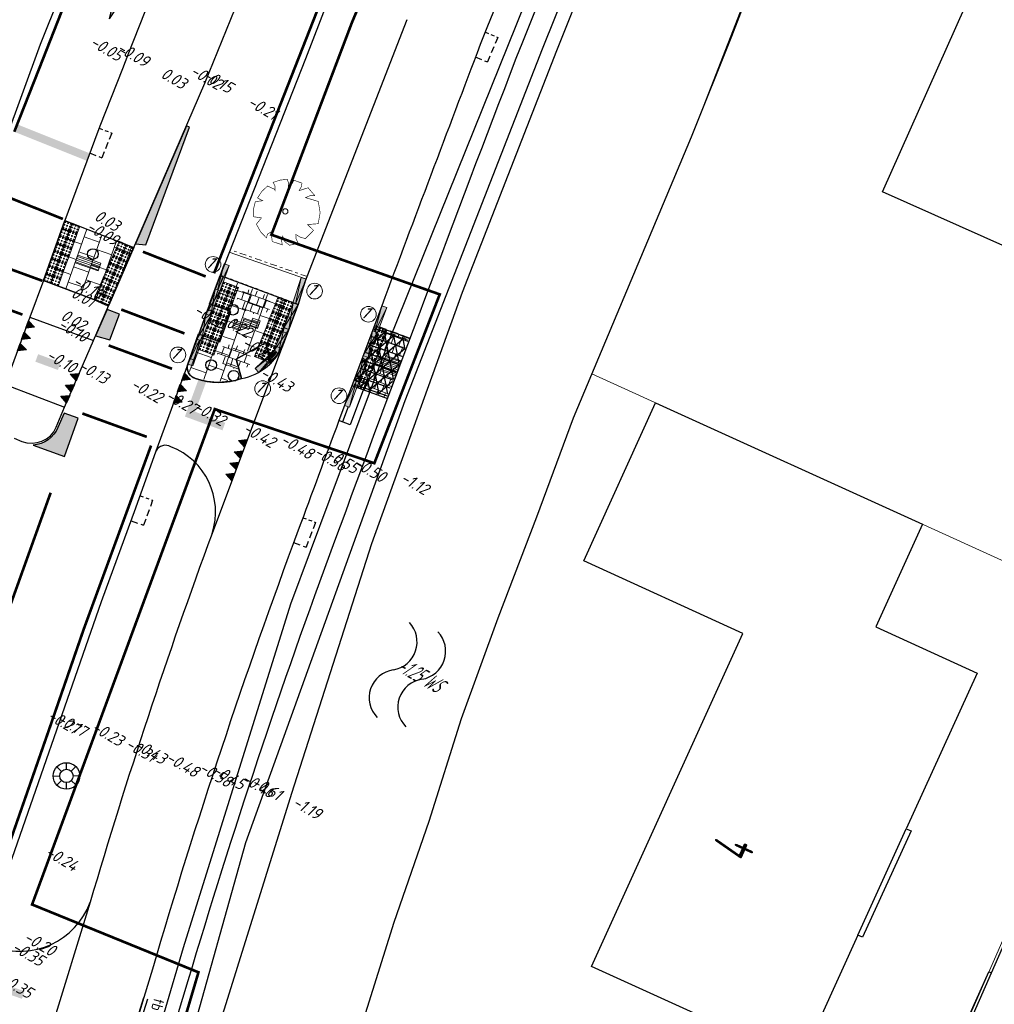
# Model space of a CAD drawing. Header units: metres. Extents: x 111546 to 149831, y 498798 to 507863.
# Tile 645 of 656: x 112115 to 112152, y 501414 to 501451. Entities that reach past the tile are written whole.
import ezdxf
from ezdxf.enums import TextEntityAlignment as Align

# ---------------------------------------------------------------- set-up
doc = ezdxf.new("R2010")
doc.units = ezdxf.units.M
for name, pattern in [('DASHDOT', [25.4, 12.7, -6.35, 0, -6.35]), ('DASHED', [19.05, 12.7, -6.35]), ('JIS_02_0.7', [1.35, 0.75, -0.6]), ('VW-1-1_STREEP', [2, 1, -1]), ('VW-5050_STREEP', [1, 0.5, -0.5])]:
    doc.linetypes.add(name, pattern=pattern)
for name, color, linetype in [('0-bs-hoogte waterpeil', 170, 'Continuous'), ('0-hoogte mv-bestaand', 253, 'Continuous'), ('0-werkgrens', 210, 'FENCELINE1'), ('2-bs-persleidingen HHNK', 252, 'RI-PERS'), ('2-bs-Streng persleiding', 252, 'RI-PERS'), ('3-bs-markering', 41, 'Continuous'), ('3-bs-trottoirkolk', 252, 'Continuous'), ('3-nw-asfalt zwart', 7, 'Continuous'), ('3-vw-asfalt-hatch', 3, 'Continuous'), ('3-vw-asfalt-zagen', 160, 'IE-TERREINAFSCHEIDING-KUNSTMATIG-OPEN'), ('3-vw-band-ob 10x20', 53, 'JIS_02_0.7'), ('3-vw-band-trb-13-15x25', 230, 'Continuous'), ('3-vw-HV-304010-Opbreken tegels-opp', 150, 'AI-KADASTRAAL'), ('7-bs-mast', 2, 'Continuous'), ('7-nw-mast nr', 2, 'Continuous'), ('B01_HOOFDGEBOUW', 1, 'Continuous'), ('Q21_LICHTMAST', 252, 'Continuous'), ('Q26_BOOM', 252, 'Continuous'), ('S05_WATER', 252, 'Continuous'), ('T02_RASTER', 252, 'Continuous'), ('V01_KNTGESLVERH', 252, 'Continuous'), ('V02_KNTOPENVERH', 252, 'Continuous'), ('V03_KNTTEGELPAD', 252, 'Continuous'), ('W01_KANTSLOOT', 252, 'Continuous'), ('Z02_HUISNUMMER', 7, 'Continuous')]:
    doc.layers.add(name, color=color, linetype=linetype)
for name, color, linetype, lineweight in [('0-kadastrale percelen', 253, 'AI-KADASTRAAL', 9), ('3-nw-arcering-trottoir', 2, 'Continuous', 15), ('3-nw-band-ob 10x20', 7, 'Continuous', 13), ('3-nw-band-ob 10x20-achterkant', 7, 'DASHDOT', 13), ('3-nw-band-verloopband-mindervalideband-maaiveld', 7, 'Continuous', 13), ('3-nw-band-verloopband-overgangsband naar verlaagde band trb', 7, 'Continuous', 5), ('3-nw-bushalte-mindervalide-N', 7, 'Continuous', 15), ('3-NW-HV-333120-betontegels-30x30-opp', 2, 'IE-TERREINAFSCHEIDING-KUNSTMATIG-OPEN', 13), ('3-nw-materiaalscheiding-', 7, 'DASHED', 13), ('3-nw-text-20-herinrichting', 7, 'Continuous', 15), ('3-vw-verharding', 3, 'Continuous', 15)]:
    doc.layers.add(name, color=color, linetype=linetype, lineweight=lineweight)
doc.styles.get("Standard").update_dxf_attribs({"font": 'isocp-ie.shx'})
doc.styles.add('veysel', font='isocp-ie.shx', dxfattribs={"height": 0.1})
doc.styles.add('Zaanstad', font='ARIALN.TTF')
doc.linetypes.add('AI-KADASTRAAL', pattern='A,5.5,-2,["K",Standard,S=1.8,R=0,X=0,Y=-0.9],-2,5.5,-2,[5,NLCS.SHX,S=0.75,R=0,X=0,Y=0],-2', length=19)
doc.linetypes.add('FENCELINE1', pattern='A,6.35,-2.54,[133,ltypeshp.shx,S=2.54,R=0,X=-2.54,Y=0],-2.54,25.4', length=36.83)
doc.linetypes.add('IE-TERREINAFSCHEIDING-KUNSTMATIG-OPEN', pattern='A,7,-1.5,[67,NLCS.SHX,S=0.75,R=0,X=0,Y=0],-1.5', length=10)
doc.linetypes.add('RI-PERS', pattern='A,7,-2,["P",Standard,S=1.8,R=0,X=-0.5,Y=-0.9],-2,7,-2,[102,NLCS.SHX,S=1,R=180,X=0,Y=0],-2', length=22)
pattern_1 = [(294.51638, (112010.33835, 501946.37295), (-0.2375469, -0.6359021), [0.4, -0.56]), (294.51638, (112010.27896, 501946.21397), (-0.2375469, -0.6359021), [0.16, -0.8]), (294.51638, (112010.49732, 501946.31356), (-0.2375469, -0.6359021), [0.16, -0.8])]
pattern_2 = [(340.6717, (112128.74237, 501437.9331), (0.665477, 0.084503), [0.6, -0.6]), (70.6717, (112128.74237, 501437.9331), (-0.566182, 0.198588), [])]

# ---------------------------------------------------------------- blocks, each defined once
blk = doc.blocks.new('S05')
at = {"color": 0}
for centre, radius, start, end in [((0.934, 0.069368), 1.049, 26.4737935, 153.5262065), ((2.814, 1.038498), 1.065, 208.1530903, 331.8469097), ((0.945, -1.060632), 1.049, 26.4737935, 153.5262065), ((2.825, -0.089502), 1.065, 208.1530903, 331.8469097)]:
    blk.add_arc(centre, radius, start, end, dxfattribs=at)
blk = doc.blocks.new('Q26')
at = {"linetype": 'Continuous', "lineweight": 20, "const_width": 0.0225}
blk.add_lwpolyline([(0.757, 0.516), (1.237, 0.371), (1.308, -0.046), (1.235, -0.463), (0.83, -0.494), (1.061, -0.711), (0.757, -1.022), (0.565, -0.971), (0.395, -0.867), (0.404, -1.032), (0.49, -1.198), (0.163, -1.271), (-0.015, -1.136), (-0.097, -0.929), (-0.141, -1.084), (-0.112, -1.255), (-0.489, -1.131), (-0.532, -0.774), (-0.668, -0.854), (-0.707, -0.996), (-0.927, -0.766), (-1.083, -0.479), (-0.894, -0.246), (-1.181, -0.203), (-1.187, 0.104), (-1.122, 0.367), (-0.847, 0.398), (-1.04, 0.503), (-0.879, 0.749), (-0.663, 0.95), (-0.402, 0.826), (-0.388, 0.795), (-0.382, 0.942), (-0.452, 1.088), (-0.194, 1.172), (0.076, 1.199), (0.118, 1.07), (0.119, 0.935), (0.148, 0.935), (0.252, 1.031), (0.325, 1.167), (0.626, 1.059), (0.6, 0.925), (0.525, 0.78), (0.856, 0.885), (1.105, 0.593), (0.924, 0.584)], close=True, dxfattribs=at)
at = {"linetype": 'Continuous', "lineweight": 20}
blk.add_circle((0.001, -0.001), 0.0983, dxfattribs=at)
blk = doc.blocks.new('Q21')
at = {"color": 0, "linetype": 'ByBlock', "lineweight": -2}
for p, q in [((-0.003, 0.25), (0.001, 0.5)), ((-0.181, 0.172), (-0.363, 0.343)), ((0.173, 0.18), (0.351, 0.353)), ((0.25, 0.008), (0.5, 0.015)), ((-0.25, -0.008), (-0.5, -0.015)), ((-0.186, -0.167), (-0.365, -0.341)), ((-0.01, -0.25), (-0.014, -0.5)), ((0.183, -0.171), (0.357, -0.336))]:
    blk.add_line(p, q, dxfattribs=at)
for radius in [0.498, 0.25]:
    blk.add_circle((0, 0), radius, dxfattribs=at)
blk = doc.blocks.new('KOLK_R')
at = {"color": 0, "linetype": 'DASHED', "ltscale": 0.02}
for points in [[(-0.486, 0.11), (-0.598, -0.376)], [(0.376, -0.598), (-0.598, -0.376)]]:
    blk.add_lwpolyline(points, dxfattribs=at)
at = {"color": 0, "linetype": 'DASHED', "ltscale": 0.01}
blk.add_lwpolyline([(0.486, -0.11), (0.376, -0.598)], dxfattribs=at)
blk = doc.blocks.new('A$C64341721')
at = {"ltscale": 0.02}
blk.add_lwpolyline([(0.203, 0.221), (0.424, 0.018), (0.221, -0.203), (0, 0)], close=True, dxfattribs=at)
for centre in [(0.06, 0.003), (0.133, 0.082), (0.205, 0.161), (0.212, 0.009), (0.285, 0.088), (0.364, 0.015), (0.139, -0.07), (0.219, -0.143), (0.291, -0.064)]:
    blk.add_circle(centre, 0.0169, dxfattribs=at)
blk = doc.blocks.new('3-eindverloopband 18-20')
at = {"ltscale": 0.02}
h = blk.add_hatch(color=253, dxfattribs=at)
h.dxf.hatch_style = 1
h.paths.add_polyline_path([(0, 0), (1, 0), (1, -0.2), (0, -0.2)])
blk.add_line((1, 0), (0, -0.1))
at = {"flags": 128}
blk.add_lwpolyline([(1, 0), (0, 0)], dxfattribs=at)
for points in [[(1, 0), (1, -0.2), (0, -0.2), (0, 0)], [(0, -0.1), (1, -0.2)]]:
    blk.add_lwpolyline(points)
at = {"ltscale": 0.02}
blk.add_lwpolyline([(0, 0), (1, 0), (1, -0.2), (0, -0.2)], close=True, dxfattribs=at)
blk = doc.blocks.new('mindervalide band-middenstuk')
at = {"ltscale": 0.02}
h = blk.add_hatch(color=253, dxfattribs=at)
h.dxf.hatch_style = 1
h.paths.add_polyline_path([(112034.806, 501460.012), (112034.898, 501460.189), (112035.785, 501459.728), (112035.693, 501459.55)])
at = {"extrusion": (5.63262e-06, -1.48068e-05, 1), "elevation": -6.794}
blk.add_lwpolyline([(112034.898, 501460.189), (112035.693, 501459.55), (112035.785, 501459.728), (112034.806, 501460.012), (112034.898, 501460.189), (112035.785, 501459.728), (112035.693, 501459.55), (112034.806, 501460.012)], close=True, dxfattribs=at)
blk = doc.blocks.new('7-mast')
at = {"color": 0, "linetype": 'ByBlock', "lineweight": -2}
blk.add_circle((0, 0), 0.2, dxfattribs=at)
at = {"layer": '7-nw-mast nr', "linetype": 'ByBlock', "lineweight": -2, "style": 'Zaanstad'}
blk.add_attdef('VRI-MAST', (0.059, 0.307), '', height=0.36, dxfattribs=at)
blk = doc.blocks.new('MARKERING HAAIENTAND 0.30')
blk.add_lwpolyline([(-0.15, 0), (0.15, 0), (0, -0.3)], close=True)
blk.add_solid([(-0.15, 0), (0, -0.3), (0.15, 0)])
blk = doc.blocks.new('MARKERING PIJL COMBI RD RA 5.0')
h = blk.add_hatch(color=256)
h.paths.add_polyline_path([(5, 0.3), (2.95, 0.675), (2.95, 0.375), (0, 0.375), (0, 0.225), (0.346, 0.225), (0.571, 0), (1.575, 0), (1.35, 0.225), (2.95, 0.225), (2.95, -0.075)])
h.paths.add_polyline_path([(2.65, -0.375), (1.95, -0.375), (1.575, 0), (0.571, 0), (0.946, -0.375), (0.25, -0.375), (1.45, -0.675)])
for p, q in [((0, 0.375), (2.95, 0.375)), ((0, 0.225), (0, 0.375)), ((5, 0.3), (2.95, 0.675)), ((2.95, 0.675), (2.95, 0.375)), ((0, 0.225), (0.346, 0.225)), ((0.346, 0.225), (0.946, -0.375)), ((1.35, 0.225), (1.95, -0.375)), ((1.35, 0.225), (2.95, 0.225)), ((5, 0.3), (2.95, -0.075)), ((2.95, 0.225), (2.95, -0.075)), ((1.45, -0.675), (0.25, -0.375)), ((0.25, -0.375), (0.946, -0.375)), ((2.65, -0.375), (1.45, -0.675)), ((1.95, -0.375), (2.65, -0.375))]:
    blk.add_line(p, q)

msp = doc.modelspace()

# ---------------------------------------------------------------- hatches: boundary and pattern name
at = {"layer": '3-bs-markering'}
h = msp.add_hatch(color=256, dxfattribs=at)
h.dxf.hatch_style = 1
h.paths.add_polyline_path([(112119.9347, 501442.1621), (112121.5694, 501446.5818), (112121.4512, 501446.6324), (112119.5437, 501442.2042)])
h = msp.add_hatch(color=256, dxfattribs=at)
h.dxf.hatch_style = 1
h.paths.add_polyline_path([(112118.4746, 501439.7415), (112118.0454, 501438.7552), (112118.583, 501438.6043), (112118.9412, 501439.5625)])
h = msp.add_hatch(color=256, dxfattribs=at)
h.dxf.hatch_style = 1
edge = h.paths.add_edge_path()
edge.add_line((112116.8762, 501434.2325), (112117.3988, 501435.6649))
edge.add_line((112117.3988, 501435.6649), (112116.8651, 501435.8588))
edge.add_line((112116.8651, 501435.8588), (112116.6318, 501435.3185))
edge.add_arc((112115.6219, 501435.7546), 1.1, 274.57712, 336.64454, ccw=False)
edge.add_line((112115.7097, 501434.6581), (112116.8762, 501434.2325))
at = {"layer": '3-nw-arcering-trottoir'}
h = msp.add_hatch(dxfattribs=at)
h.set_pattern_fill('AVH-TEGEL_300X300_HALFST', color=256, angle=90, style=0, pattern_type=2)
h.set_pattern_definition([(70.671682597, (385069.04986, 930298.93691), (-0.04225138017, 0.332738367), [0.3, -0.3]), (160.6716826, (385069.04986, 930298.9369), (-0.09929424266, -0.28309124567), [])])
edge = h.paths.add_edge_path()
edge.add_ellipse((112123.992, 501440.0203), major_axis=(-0.6193, 0.2007), ratio=0.6583032, start_angle=0, end_angle=360)
h = msp.add_hatch(dxfattribs=at)
h.set_pattern_fill('AVH-TEGEL_300X300_HALFST', color=256, style=0, pattern_type=2)
h.set_pattern_definition([(249.518576, (535379.81469, 219933.22358), (0.03554674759, -0.333521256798), [0.3, -0.3]), (339.518576, (535379.8147, 219933.22358), (0.10497110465, 0.28103570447), [])])
h.paths.add_polyline_path([(112128.6003, 501437.9835), (112128.9677, 501438.9672), (112129.825, 501438.6463), (112129.512, 501437.8101), (112128.931, 501438.0176), (112128.8828, 501437.8827)])
h.paths.add_polyline_path([(112128.128, 501436.7192), (112128.9864, 501436.3997), (112129.2929, 501437.2582), (112128.7314, 501437.4587), (112128.7816, 501437.5992), (112128.4953, 501437.7025)])
h = msp.add_hatch(dxfattribs=at)
h.set_pattern_fill('AVH-TEGEL_300X300_HALFST', color=256, angle=90, style=0, pattern_type=2)
h.set_pattern_definition([(70.671682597, (385068.31144, 930296.87896), (-0.04225138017, 0.332738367), [0.3, -0.3]), (160.6716826, (385068.31144, 930296.87896), (-0.09929424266, -0.28309124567), [])])
edge = h.paths.add_edge_path()
edge.add_ellipse((112123.2536, 501437.9624), major_axis=(-0.6193, 0.2007), ratio=0.6583032, start_angle=0, end_angle=360)
at = {"layer": '3-nw-bushalte-mindervalide-N', "ltscale": 0.1}
h = msp.add_hatch(dxfattribs=at)
h.set_pattern_fill('ANSI31', color=256, scale=0.022, angle=346.12898)
h.set_pattern_definition([(340.385, (112116.551644, 501441.86542), (0.0234485, 0.0657966), [])])
h.paths.add_polyline_path([(112117.2801, 501441.4959), (112117.3823, 501441.7828), (112118.2444, 501441.4756), (112118.1434, 501441.192)])
h = msp.add_hatch(dxfattribs=at)
h.set_pattern_fill('ANSI31', color=256, scale=0.022, angle=346.12898)
h.set_pattern_definition([(340.385, (112123.0556, 501439.36114), (0.0234485, 0.0657966), [])])
h.paths.add_polyline_path([(112123.8336, 501439.1339), (112123.937, 501439.4155), (112124.2189, 501439.3128), (112124.1162, 501439.0309)])
h = msp.add_hatch(dxfattribs=at)
h.set_pattern_fill('ANSI31', color=256, scale=0.022, angle=346.12898)
h.set_pattern_definition([(340.385, (112122.440384, 501439.42526), (0.0234485, 0.0657966), [])])
h.paths.add_polyline_path([(112123.1676, 501439.0588), (112123.271, 501439.3404), (112123.5529, 501439.2377), (112123.4502, 501438.9558)])
h = msp.add_hatch(dxfattribs=at)
h.set_pattern_fill('ANSI31', color=256, scale=0.022, angle=346.12898)
h.set_pattern_definition([(340.385, (112122.77372, 501439.463825), (0.0234485, 0.0657966), [])])
h.paths.add_polyline_path([(112123.501, 501439.0974), (112123.6044, 501439.379), (112123.8863, 501439.2763), (112123.7836, 501438.9944)])
h = msp.add_hatch(dxfattribs=at)
h.set_pattern_fill('ANSI31', color=256, scale=0.022, angle=345.81005)
h.set_pattern_definition([(340.066, (112127.77012, 501438.073024), (0.0238144, 0.065665), [])])
h.paths.add_polyline_path([(112128.4953, 501437.7025), (112128.6003, 501437.9835), (112128.8828, 501437.8827), (112128.7816, 501437.5992)])
at = {"layer": '3-nw-bushalte-mindervalide-N', "ltscale": 0.02}
h = msp.add_hatch(dxfattribs=at)
h.set_pattern_fill('ANSI31', color=256, scale=0.02, angle=339.10429)
h.set_pattern_definition([(340.351, (112129.056944, 501437.66102), (0.021352, 0.0598025), [])])
h.paths.add_polyline_path([(112129.5001, 501437.8214), (112129.2983, 501437.2563), (112128.7314, 501437.4587), (112128.933, 501438.0232)])
at = {"layer": '3-vw-asfalt-hatch', "ltscale": 0.02}
h = msp.add_hatch(dxfattribs=at)
h.set_pattern_fill('NET3', color=256, scale=0.1)
h.set_pattern_definition([(340.672, (112128.74237, 501437.9331), (0.105086, 0.299605), []), (40.672, (112128.74237, 501437.9331), (-0.20692, 0.24081), []), (100.672, (112128.74237, 501437.9331), (-0.31201, -0.058795), [])])
h.paths.add_polyline_path([(112128.531, 501439.0738), (112129.7691, 501438.6395), (112128.959, 501436.4632), (112127.7245, 501436.9228)])
at = {"layer": '3-vw-HV-304010-Opbreken tegels-opp', "ltscale": 0.01}
h = msp.add_hatch(dxfattribs=at)
h.set_pattern_fill('GOST_GLASS', color=256, scale=0.08)
h.set_pattern_definition(pattern_1)
h.paths.add_polyline_path([(112129.1254, 501426.2326), (112130.8537, 501425.0746), (112131.6604, 501425.6394), (112129.9321, 501426.7974)], flags=9)
h = msp.add_hatch(dxfattribs=at)
h.set_pattern_fill('GOST_GLASS', color=256, scale=0.08)
h.set_pattern_definition(pattern_1)
h.paths.add_polyline_path([(112142.6752, 501418.6853), (112143.161, 501419.7536), (112141.3176, 501420.5919), (112140.8318, 501419.5235)], flags=9)
at = {"layer": '3-vw-verharding'}
h = msp.add_hatch(dxfattribs=at)
h.set_pattern_fill('AVH-TEGEL_300X300_HALFST', color=256, scale=2, pattern_type=2)
h.set_pattern_definition(pattern_2)
h.paths.add_polyline_path([(112116.887, 501443.074), (112119.482, 501442.061), (112118.544, 501439.901), (112116.088, 501440.832)])
h = msp.add_hatch(dxfattribs=at)
h.set_pattern_fill('AVH-TEGEL_300X300_HALFST', color=256, scale=2, pattern_type=2)
h.set_pattern_definition(pattern_2)
edge = h.paths.add_edge_path()
edge.add_line((112122.7417, 501440.9585), (112125.5746, 501439.9007))
edge.add_line((112125.5746, 501439.9007), (112125.0471, 501438.4903))
edge.add_arc((112123.1612, 501439.1958), 2.0135, 316.40823, 339.49101, ccw=False)
edge.add_line((112124.6195, 501437.8075), (112124.4624, 501438.5866))
edge.add_line((112124.4624, 501438.5866), (112123.2584, 501437.9033))
edge.add_line((112123.2584, 501437.9033), (112123.4568, 501437.1848))
edge.add_line((112123.4568, 501437.1848), (112123.2888, 501437.1344))
edge.add_line((112123.2888, 501437.1344), (112123.0525, 501437.0863))
edge.add_line((112123.0525, 501437.0863), (112122.6532, 501437.0561))
edge.add_line((112122.6532, 501437.0561), (112122.4812, 501437.0623))
edge.add_line((112122.4812, 501437.0623), (112122.232, 501437.0921))
edge.add_line((112122.232, 501437.0921), (112122.062, 501437.1269))
edge.add_line((112122.062, 501437.1269), (112121.8052, 501437.2029))
edge.add_arc((112121.9138, 501437.5698), 0.3826, 163.22306, 253.51013, ccw=False)
edge.add_line((112121.5475, 501437.6803), (112121.938, 501438.7628))
edge.add_line((112121.938, 501438.7628), (112122.7356, 501438.4705))
edge.add_line((112122.7356, 501438.4705), (112123.1832, 501439.6918))
edge.add_line((112123.1832, 501439.6918), (112122.3861, 501439.9822))
edge.add_line((112122.3861, 501439.9822), (112122.7417, 501440.9585))

# ---------------------------------------------------------------- linework, layer by layer
at = {"layer": '0-kadastrale percelen', "ltscale": 0.25}
msp.add_line((112157.301, 501427.939), (112136.654, 501437.333), dxfattribs=at)
for points in [[(112136.654, 501437.333), (112140.396, 501446.213), (112147.29, 501463.947), (112148.481, 501467.033)], [(112128.04, 501412.94), (112129.24, 501416.77), (112130.56, 501420.55), (112131.77, 501424.4), (112133.14, 501428.18), (112134.59, 501431.97), (112135.97, 501435.68), (112136.654, 501437.333)], [(112155.62, 501424.198), (112141.537, 501392.085)]]:
    msp.add_lwpolyline(points, dxfattribs=at)
at = {"layer": '0-werkgrens', "ltscale": 0.1, "const_width": 0.1}
msp.add_lwpolyline([(112118.004, 501398.9545), (112110.3518, 501401.3284), (112112.6406, 501407.9851), (112119.1541, 501405.5796), (112121.9036, 501414.889), (112115.6647, 501417.4311), (112122.5152, 501436.0075), (112128.499, 501433.9776), (112130.9505, 501440.3087), (112124.6393, 501442.5459), (112127.6597, 501450.506), (112148.6893, 501500.3617)], dxfattribs=at)
at = {"layer": '2-bs-persleidingen HHNK', "ltscale": 0.2, "flags": 128}
msp.add_lwpolyline([(112070.537, 501189.0983), (112072.433, 501202.5904), (112074.367, 501214.7489), (112075.2009, 501219.99), (112075.8423, 501223.7018), (112076.3559, 501226.6668), (112077.0556, 501230.7287), (112077.435, 501232.9246), (112077.6378, 501234.1696), (112077.7003, 501234.4577), (112079.2147, 501236.1236), (112085.9596, 501243.5588), (112091.5517, 501249.7233), (112091.7265, 501249.9158), (112098.6886, 501267.438), (112098.7883, 501267.6897), (112098.703, 501267.9624), (112094.8794, 501280.5763), (112091.7409, 501290.9308), (112091.0459, 501293.2237), (112090.9709, 501293.4726), (112092.7203, 501305.5975), (112093.5765, 501311.5364), (112094.63, 501317.4432), (112095.6839, 501323.35), (112096.7471, 501329.2549), (112097.8085, 501335.1602), (112098.8703, 501341.0656), (112099.9327, 501346.9705), (112100.7325, 501351.4168), (112100.7707, 501351.6187), (112100.8271, 501351.8154), (112103.8766, 501362.0725), (112105.0871, 501366.1451), (112106.7968, 501371.8961), (112109.6575, 501381.5193), (112110.9342, 501385.8142), (112116.703, 501400.0759), (112121.3461, 501415.8179), (112125.3729, 501428.7082), (112129.0488, 501438.5789), (112135.1126, 501453.6338), (112148.7212, 501486.527), (112165.3531, 501523.9272), (112182.4749, 501561.923), (112191.8431, 501583.1528), (112197.1169, 501594.3911), (112197.6771, 501595.5042), (112200.6622, 501602.6192), (112209.1583, 501610.0893), (112212.0898, 501612.668), (112230.41, 501605.5455), (112233.7502, 501603.8134)], dxfattribs=at)
at = {"layer": '2-bs-Streng persleiding', "ltscale": 0.2, "flags": 128}
msp.add_lwpolyline([(112091.1675, 501248.5227), (112094.6425, 501251.7808), (112096.1613, 501253.4799), (112097.4742, 501255.3334), (112098.7099, 501257.3671), (112099.9971, 501259.9929), (112101.3872, 501264.0603), (112102.0051, 501273.4823), (112101.8506, 501276.5715), (112101.0526, 501280.1498), (112099.4822, 501283.8568), (112097.5257, 501286.9975), (112095.0544, 501290.859), (112094.488, 501294.6175), (112098.3495, 501325.5608), (112100.5119, 501341.084), (112102.4684, 501350.3515), (112104.8368, 501358.7953), (112117.0906, 501393.6001), (112119.356, 501404.3093), (112123.6808, 501419.7552), (112129.6533, 501436.3339), (112134.8019, 501449.5144), (112143.8635, 501472.0654), (112151.8954, 501490.2916), (112160.0302, 501508.2089), (112178.3594, 501550.0159), (112195.6588, 501589.1455), (112205.6472, 501611.0787), (112206.7155, 501613.0224), (112207.3591, 501614.1036), (112207.7067, 501614.3996), (112208.0284, 501614.5283), (112208.3502, 501614.6184), (112223.657, 501608.373)], dxfattribs=at)
at = {"layer": '3-bs-markering', "flags": 128}
for points, const_width in [([(112138.6889, 501481.3848), (112129.8402, 501459.8154), (112122.488, 501441.0969)], 0.1), ([(112118.7221, 501455.8782), (112116.0006, 501448.952), (112114.9962, 501446.406)], 0.1), ([(112115.0513, 501446.5455), (112117.7705, 501445.4592)], 0.3), ([(112120.1257, 501434.6395), (112117.6041, 501427.7628)], 0.1), ([(112117.6041, 501427.7628), (112116.2841, 501423.9427)], 0.1), ([(112116.2841, 501423.9427), (112113.6444, 501416.353)], 0.1), ([(112115.3331, 501414.0359), (112114.0586, 501414.4809), (112114.5062, 501415.763)], 0.3)]:
    msp.add_lwpolyline(points, dxfattribs=dict(at, const_width=const_width))
for points in [[(112119.9347, 501442.1621), (112121.5694, 501446.5818), (112121.4512, 501446.6324), (112119.5437, 501442.2042)], [(112118.4746, 501439.7415), (112118.0454, 501438.7552), (112118.583, 501438.6043), (112118.9412, 501439.5625)]]:
    msp.add_lwpolyline(points, close=True, dxfattribs=at)
at = {"layer": '3-bs-markering', "linetype": 'VW-5050_STREEP', "const_width": 0.1, "flags": 128}
for points in [[(112116.8193, 501443.1373), (112114.7376, 501443.965)], [(112116.0494, 501440.8183), (112113.6765, 501441.6838)], [(112122.1749, 501440.9806), (112119.821, 501441.9083)], [(112113.0667, 501440.373), (112115.3036, 501439.5503)], [(112119.0088, 501439.7405), (112121.3786, 501438.8442)], [(112118.5376, 501438.3942), (112120.9124, 501437.5194)], [(112117.5503, 501435.8431), (112119.9655, 501434.9662)]]:
    msp.add_lwpolyline(points, dxfattribs=at)
at = {"layer": '3-bs-markering', "linetype": 'VW-1-1_STREEP', "ltscale": 0.3, "const_width": 0.3, "flags": 128}
msp.add_lwpolyline([(112115.8395, 501437.9255), (112116.6848, 501437.6155)], dxfattribs=at)
at = {"layer": '3-bs-markering', "flags": 128}
msp.add_lwpolyline([(112122.0507, 501437.0782, 0.3, 0.3, 0), (112121.5881, 501435.817, 0.3, 0.3, 0), (112122.8555, 501435.3521, 0, 0, 0)], format="xyseb", dxfattribs=at)
msp.add_lwpolyline([(112116.8762, 501434.2325), (112117.3988, 501435.6649), (112116.8651, 501435.8588), (112116.6318, 501435.3185, -0.2776414), (112115.7097, 501434.6581)], format="xyb", close=True, dxfattribs=at)
at = {"layer": '3-bs-markering', "linetype": 'VW-1-1_STREEP', "const_width": 0.1, "flags": 128}
msp.add_lwpolyline([(112111.355, 501418.907), (112116.361, 501432.872)], dxfattribs=at)
at = {"layer": '3-nw-asfalt zwart', "ltscale": 0.05}
for points in [[(112127.381, 501436.1439), (112127.17, 501435.577)], [(112127.5216, 501436.0916), (112127.311, 501435.5245)], [(112118.9297, 501410.9659), (112119.8566, 501413.94)], [(112119.0729, 501410.9213), (112119.9998, 501413.8954)]]:
    msp.add_lwpolyline(points, dxfattribs=at)
at = {"layer": '3-nw-band-ob 10x20', "ltscale": 0.05, "elevation": 0}
msp.add_lwpolyline([(112125.9533, 501440.8792), (112123.0546, 501441.8917)], dxfattribs=at)
at = {"layer": '3-nw-band-ob 10x20-achterkant', "ltscale": 0.02, "elevation": 0}
msp.add_lwpolyline([(112125.9863, 501440.9736), (112123.0913, 501441.9848)], dxfattribs=at)
at = {"layer": '3-nw-band-verloopband-overgangsband naar verlaagde band trb'}
for centre in [(112122.4492, 501441.4336, -0.0004), (112126.2579, 501440.4313, -0.0004), (112128.2762, 501439.5621, -0.0004), (112121.1353, 501438.041, -0.0004), (112124.311, 501436.7733, -0.0004), (112127.1737, 501436.5084, -0.0004)]:
    msp.add_circle(centre, 0.2937, dxfattribs=at)
at = {"layer": '3-nw-bushalte-mindervalide-N', "ltscale": 0.02}
msp.add_lwpolyline([(112117.2801, 501441.4959), (112117.3823, 501441.7828), (112118.2444, 501441.4756), (112118.1434, 501441.192)], close=True, dxfattribs=at)
at = {"layer": '3-nw-bushalte-mindervalide-N', "elevation": -0.0009}
for points in [[(112123.8336, 501439.1339), (112123.937, 501439.4155), (112124.2189, 501439.3128), (112124.1162, 501439.0309)], [(112123.501, 501439.0974), (112123.6044, 501439.379), (112123.8863, 501439.2763), (112123.7836, 501438.9944)]]:
    msp.add_lwpolyline(points, close=True, dxfattribs=at)
at = {"layer": '3-nw-bushalte-mindervalide-N', "ltscale": 0.02}
for points, elevation in [([(112123.1676, 501439.0588), (112123.271, 501439.3404), (112123.5529, 501439.2377), (112123.4502, 501438.9558)], -0.0009), ([(112128.4953, 501437.7025), (112128.6003, 501437.9835), (112128.8828, 501437.8827), (112128.7816, 501437.5992)], 0), ([(112129.5001, 501437.8214), (112129.2983, 501437.2563), (112128.7314, 501437.4587), (112128.933, 501438.0232)], 0)]:
    msp.add_lwpolyline(points, close=True, dxfattribs=dict(at, elevation=elevation))
at = {"layer": '3-NW-HV-333120-betontegels-30x30-opp', "ltscale": 0.05, "elevation": 0}
for points in [[(112128.6003, 501437.9835), (112128.9677, 501438.9672), (112129.825, 501438.6463), (112129.512, 501437.8101), (112128.931, 501438.0176), (112128.8828, 501437.8827), (112128.6003, 501437.9835)], [(112128.128, 501436.7192), (112128.9864, 501436.3997), (112129.2929, 501437.2582), (112128.7314, 501437.4587), (112128.7816, 501437.5992), (112128.4953, 501437.7025)]]:
    msp.add_lwpolyline(points, close=True, dxfattribs=at)
at = {"layer": '3-nw-materiaalscheiding-', "ltscale": 0.025, "elevation": 0}
for points in [[(112129.8338, 501438.6698), (112128.6943, 501439.094)], [(112128.9864, 501436.3997), (112127.8469, 501436.8239)]]:
    msp.add_lwpolyline(points, dxfattribs=at)
at = {"layer": '3-vw-asfalt-zagen', "ltscale": 0.05}
for points, elevation in [([(112128.4979, 501439.1383), (112129.8338, 501438.6698)], 0), ([(112127.6601, 501436.8934), (112128.9864, 501436.3997)], -0.0016)]:
    msp.add_lwpolyline(points, dxfattribs=dict(at, elevation=elevation))
at = {"layer": '3-vw-band-ob 10x20', "ltscale": 0.01}
msp.add_line((112125.639, 501439.93), (112122.712, 501441.023), dxfattribs=at)
at = {"layer": '3-vw-band-trb-13-15x25', "ltscale": 0.05}
for points in [[(112122.712, 501441.023), (112121.5, 501437.696)], [(112123.518, 501437.151), (112123.317, 501437.879), (112124.427, 501438.509), (112124.589, 501437.706), (112124.9436, 501438.1576), (112125.0911, 501438.4653), (112125.6382, 501439.9303)], [(112119.8566, 501413.94), (112119.669, 501413.314), (112119.156, 501411.71), (112118.358, 501409.086), (112117.8995, 501407.4154)]]:
    msp.add_lwpolyline(points, dxfattribs=at)
at = {"layer": '3-vw-band-trb-13-15x25', "ltscale": 0.05, "elevation": 0}
msp.add_lwpolyline([(112128.7768, 501439.8828), (112127.17, 501435.577)], dxfattribs=at)
at = {"layer": '3-vw-HV-304010-Opbreken tegels-opp', "ltscale": 0.05}
msp.add_lwpolyline([(112116.887, 501443.074), (112119.482, 501442.061), (112118.544, 501439.901), (112116.088, 501440.832)], close=True, dxfattribs=at)
msp.add_lwpolyline([(112122.712, 501441.023), (112125.639, 501439.93), (112125.0939, 501438.4728, -0.1126481), (112124.589, 501437.706), (112124.427, 501438.509), (112123.317, 501437.879), (112123.518, 501437.151), (112123.301, 501437.0859), (112123.0595, 501437.0367), (112122.6542, 501437.006), (112122.4773, 501437.0124), (112122.224, 501437.0427), (112122.0499, 501437.0784), (112121.791, 501437.155, -0.4166149), (112121.5, 501437.696), (112121.908, 501438.827), (112122.7059, 501438.5346), (112123.119, 501439.662), (112122.322, 501439.9524)], format="xyb", close=True, dxfattribs=at)
at = {"layer": 'B01_HOOFDGEBOUW'}
msp.add_line((112146.632, 501416.281), (112148.447, 501420.269), dxfattribs=at)
for points in [[(112158.484, 501445.372), (112156.218, 501440.289), (112147.55, 501444.154), (112151.34, 501452.655), (112152.266, 501452.242), (112155.795, 501460.155)], [(112146.632, 501416.281), (112144.475, 501411.538), (112136.638, 501415.103), (112142.321, 501427.597), (112136.35, 501430.313), (112139.048, 501436.244), (112149.055, 501431.691), (112147.303, 501427.84), (112151.104, 501426.111), (112148.447, 501420.269)], [(112148.447, 501420.269), (112148.625, 501420.188), (112146.81, 501416.2), (112146.632, 501416.281)]]:
    msp.add_lwpolyline(points, dxfattribs=at)
at = {"layer": 'T02_RASTER', "ltscale": 0.25}
msp.add_line((112141.421, 501392.095), (112151.537, 501414.912), dxfattribs=at)
at = {"layer": 'V01_KNTGESLVERH'}
for p, q in [((112125.097, 501438.481), (112122.413, 501431.348)), ((112121.5, 501437.696), (112120.307, 501434.436)), ((112114.988, 501434.912), (112115.281, 501434.795)), ((112117.844, 501417.514), (112115.41, 501409.63))]:
    msp.add_line(p, q, dxfattribs=at)
for points in [[(112116.573, 501435.33), (112116.885, 501436.08), (112117.97, 501438.582), (112118.544, 501439.901), (112119.482, 501442.061), (112122.139, 501448.229), (112123.281, 501451.024), (112128.414, 501464.1)], [(112114.659, 501446.057), (112115.977, 501449.697), (112120.28, 501460.418)], [(112127.019, 501452.002), (112125.916, 501449.147), (112122.712, 501441.023), (112121.5, 501437.696)], [(112129.723, 501450.609), (112125.882, 501440.746), (112125.639, 501439.93), (112125.097, 501438.481)], [(112118, 501446.079), (112116.887, 501443.074), (112116.088, 501440.832), (112115.579, 501439.459), (112114.658, 501436.928), (112114.414, 501436.18)], [(112120.307, 501434.436), (112119.547, 501432.292), (112118.257, 501428.785), (112114.406, 501417.757)], [(112120.175, 501415.003), (112119.8566, 501413.94)]]:
    msp.add_lwpolyline(points, dxfattribs=at)
for centre, radius, start, end in [((113277.1935, 500989.3327), 1233.817, 156.1018908, 158.0927084), ((113878.0019, 500758.7283), 1889.4596, 158.1085177, 158.6673778), ((113976.4234, 500748.3865, 0), 1972.8064, 159.1772194, 159.4812425), ((114019.6731, 500732.0084), 2019.0533, 159.6065701, 159.7308889), ((112115.645, 501435.7436), 1.016, 249.00849, 335.97909), ((112328.9011, 501355.479), 219.9851, 159.825378, 163.620608), ((112355.941, 501345.7812), 245.7179, 159.590693, 163.637563)]:
    msp.add_arc(centre, radius, start, end, dxfattribs=at)
at = {"layer": 'V02_KNTOPENVERH'}
for p, q in [((112116.887, 501443.074), (112119.482, 501442.061)), ((112116.088, 501440.832), (112118.544, 501439.901)), ((112115.579, 501439.459), (112117.97, 501438.582)), ((112114.658, 501436.928), (112116.885, 501436.08))]:
    msp.add_line(p, q, dxfattribs=at)
at = {"layer": 'V03_KNTTEGELPAD'}
msp.add_line((112151.537, 501414.912), (112151.647, 501414.87), dxfattribs=at)
for points in [[(112121.908, 501438.827), (112122.706, 501438.535), (112123.119, 501439.662), (112122.321, 501439.954)], [(112124.589, 501437.706), (112124.427, 501438.509), (112123.317, 501437.879), (112123.518, 501437.151)], [(112127.742, 501437.114), (112128.164, 501436.957), (112127.592, 501435.42), (112127.17, 501435.577)], [(112148.719, 501408.207), (112151.647, 501414.87), (112157.946, 501429.181)], [(112121.511, 501414.573), (112119.587, 501408.226), (112118.812, 501405.316), (112115.783, 501393.697), (112116.837, 501391.072)]]:
    msp.add_lwpolyline(points, dxfattribs=at)
for centre, radius, start, end in [((113236.4971, 501007.7778), 1187.7431, 156.1186213, 158.1852653), ((113370.2029, 500974.3469), 1324.4286, 158.9920626, 159.8285659), ((112123.127, 501439.2175), 2.1032, 280.71455, 339.50069), ((112121.9212, 501437.5738), 0.4386, 163.82559, 252.72535), ((112122.6602, 501439.6157), 2.6097, 250.54471, 289.18987), ((112120.6644, 501434.2447), 0.4054, 59.51609, 151.83636), ((112119.9388, 501432.1616), 2.6045, 341.79711, 69.05144), ((112369.0626, 501341.1411), 258.2131, 159.622967, 163.477928), ((112115.1986, 501418.5001), 2.8233, 249.82834, 339.55718)]:
    msp.add_arc(centre, radius, start, end, dxfattribs=at)
at = {"layer": 'W01_KANTSLOOT'}
for points in [[(112120.89, 501404.64), (112121.3, 501407.63), (112121.76, 501409.74), (112122.38, 501411.92), (112125.41, 501421.61), (112128.41, 501430.97), (112131.8, 501440.39), (112135.34, 501449.46), (112139.26, 501459.23), (112146.872, 501477.286), (112152.089, 501489.02), (112157.008, 501500)], [(112127.51, 501411), (112128.04, 501412.94), (112129.24, 501416.77), (112130.56, 501420.55), (112131.77, 501424.4), (112133.14, 501428.18), (112134.59, 501431.97), (112135.97, 501435.68), (112140.396, 501446.213), (112141.902, 501449.99), (112148.43, 501466.9), (112149.156, 501468.654), (112150.02, 501470.74), (112152.23, 501475.27), (112156.08, 501483.71), (112157.588, 501487.204), (112157.985, 501488.729), (112162.931, 501500)]]:
    msp.add_lwpolyline(points, dxfattribs=at)

# ---------------------------------------------------------------- block references
at = {"layer": '3-bs-markering'}
for name, p, rotation in [('MARKERING PIJL COMBI RD RA 5.0', (112120.2449, 501455.3554), 247.0055539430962), ('MARKERING HAAIENTAND 0.30', (112115.4764, 501439.1771), 70.00417117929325), ('MARKERING HAAIENTAND 0.30', (112115.3225, 501438.7542), 70.00417117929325), ('MARKERING HAAIENTAND 0.30', (112115.1687, 501438.3313), 70.00417117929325), ('MARKERING HAAIENTAND 0.30', (112117.3723, 501437.2038), 246.5558852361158), ('MARKERING HAAIENTAND 0.30', (112121.3254, 501437.2189), 69.89985412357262), ('MARKERING HAAIENTAND 0.30', (112117.1933, 501436.7909), 246.5558852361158), ('MARKERING HAAIENTAND 0.30', (112121.1708, 501436.7963), 69.89985412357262), ('MARKERING HAAIENTAND 0.30', (112117.0143, 501436.3781), 246.5558852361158), ('MARKERING HAAIENTAND 0.30', (112121.0161, 501436.3737), 69.89985412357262), ('MARKERING HAAIENTAND 0.30', (112123.6828, 501434.7227), 249.37972186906), ('MARKERING HAAIENTAND 0.30', (112123.5244, 501434.3016), 249.37972186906), ('MARKERING HAAIENTAND 0.30', (112123.3659, 501433.8804), 249.37972186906), ('MARKERING HAAIENTAND 0.30', (112123.2074, 501433.4592), 249.37972186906)]:
    msp.add_blockref(name, p, dxfattribs=dict(at, rotation=rotation))
at = {"layer": '3-bs-trottoirkolk'}
for p, rotation in [((112132.472, 501449.677), 80.2973761), ((112118, 501446.079), 81.105982), ((112119.547, 501432.292), 83.06027460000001), ((112125.648, 501431.469), 82.2576804)]:
    msp.add_blockref('KOLK_R', p, dxfattribs=dict(at, rotation=rotation))
at = {"layer": '3-nw-band-verloopband-mindervalideband-maaiveld', "ltscale": 0.02, "extrusion": (-3.46585e-06, 1.3855e-05, 1), "rotation": 277.4671898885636}
for p in [(-399644.6918, 547356.2492, 6.558), (-399641.768, 547355.733, 6.5588), (-399645.0341, 547355.3096, 6.5579)]:
    msp.add_blockref('mindervalide band-middenstuk', p, dxfattribs=at)
at = {"layer": '3-nw-band-verloopband-mindervalideband-maaiveld', "ltscale": 0.02, "extrusion": (-2.4603e-06, 1.40684e-05, 1), "rotation": 273.3424031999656}
msp.add_blockref('mindervalide band-middenstuk', (-395013.8344, 584046.7474, 6.7786), dxfattribs=at)
at = {"layer": '3-nw-band-verloopband-mindervalideband-maaiveld', "ltscale": 0.02, "extrusion": (-3.3538e-06, 1.38812e-05, 1), "rotation": 277.001937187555}
for p in [(-399249.077, 551508.7777, 6.5845), (-399249.427, 551507.8409, 6.5845)]:
    msp.add_blockref('mindervalide band-middenstuk', p, dxfattribs=at)
at = {"layer": '3-nw-band-verloopband-overgangsband naar verlaagde band trb'}
for p, rotation in [((112122.5273, 501440.5146, -0.0009), 69.98371461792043), ((112125.4486, 501439.9913), 72.14108623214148), ((112122.0306, 501438.5669, -0.0009), 249.9588398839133), ((112124.8877, 501438.0779, 0), 223.885325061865), ((112127.917, 501437.0115, -0.0015), 249.6018022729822)]:
    msp.add_blockref('3-eindverloopband 18-20', p, dxfattribs=dict(at, rotation=rotation))
at = {"layer": '3-nw-band-verloopband-overgangsband naar verlaagde band trb', "extrusion": (6.71344e-07, 1.9336e-06, 1), "rotation": 69.58985692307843}
msp.add_blockref('3-eindverloopband 18-20', (112128.428, 501438.9456, 1.0449), dxfattribs=at)
at = {"layer": '3-nw-bushalte-mindervalide-N', "ltscale": 0.02}
for p, rotation in [((112116.887, 501443.074), 292.9706661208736), ((112116.7863, 501442.7914), 292.9706661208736), ((112117.0689, 501442.6907), 292.9706661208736), ((112117.1696, 501442.9733), 292.9706661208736), ((112116.6856, 501442.5088), 292.9706661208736), ((112116.9682, 501442.4081), 292.9706661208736), ((112118.9317, 501442.3), 289.112398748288), ((112116.4842, 501441.9436), 292.9706661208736), ((112116.5849, 501442.2262), 292.9706661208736), ((112116.8675, 501442.1255), 292.9706661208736), ((112118.8122, 501442.0248), 289.112398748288), ((112119.2068, 501442.1805), 289.112398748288), ((112116.3835, 501441.661), 292.9706661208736), ((112116.666, 501441.5603), 292.9706661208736), ((112116.7668, 501441.8429), 292.9706661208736), ((112118.6927, 501441.7496), 289.112398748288), ((112118.9678, 501441.6301), 289.112398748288), ((112119.0873, 501441.9053), 289.112398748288), ((112116.2827, 501441.3785), 292.9706661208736), ((112116.5653, 501441.2777), 292.9706661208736), ((112118.4537, 501441.1993), 289.112398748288), ((112118.5732, 501441.4745), 289.112398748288), ((112118.8483, 501441.355), 289.112398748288), ((112116.182, 501441.0959), 292.9706661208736), ((112116.4646, 501440.9952), 292.9706661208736), ((112118.3342, 501440.9241), 289.112398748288), ((112118.7288, 501441.0798), 289.112398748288), ((112118.2147, 501440.6489), 289.112398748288), ((112118.4898, 501440.5295), 289.112398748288), ((112118.6093, 501440.8046), 289.112398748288), ((112118.0952, 501440.3738), 289.112398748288), ((112118.3704, 501440.2543), 289.112398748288)]:
    msp.add_blockref('A$C64341721', p, dxfattribs=dict(at, rotation=rotation))
at = {"layer": '3-nw-bushalte-mindervalide-N', "ltscale": 0.02, "extrusion": (6.27621e-07, 1.74179e-06, 1), "rotation": 292.5693415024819}
for p in [(112122.7327, 501440.4944, 0.9429), (112122.8354, 501440.7762, 0.9429), (112123.1173, 501440.6736, 0.9429), (112122.6301, 501440.2125, 0.9429), (112122.9119, 501440.1098, 0.9429), (112123.0146, 501440.3917, 0.9429), (112122.5274, 501439.9306, 0.9429), (112122.8093, 501439.8279, 0.9429), (112122.322, 501439.3668, 0.9429), (112122.4247, 501439.6487, 0.9429), (112122.7066, 501439.546, 0.9429), (112122.2193, 501439.085, 0.9429), (112122.5012, 501438.9823, 0.9429), (112122.6039, 501439.2642, 0.9429), (112122.1158, 501438.8034, 0.9429), (112122.3977, 501438.7007, 0.9429), (112122.0131, 501438.5215, 0.9429), (112122.295, 501438.4188, 0.9429)]:
    msp.add_blockref('A$C64341721', p, dxfattribs=at)
at = {"layer": '3-nw-bushalte-mindervalide-N', "ltscale": 0.02, "extrusion": (-5.5614e-07, -1.37231e-06, 1), "rotation": 290.9754824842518}
for p in [(112124.8907, 501440.2123, -0.7505), (112125.1696, 501440.1019, -0.7505), (112124.7802, 501439.9334, -0.7505), (112125.0591, 501439.8229, -0.7505), (112124.5592, 501439.3756, -0.7505), (112124.6697, 501439.6545, -0.7505), (112124.9486, 501439.544, -0.7505), (112124.4487, 501439.0967, -0.7505), (112124.7276, 501438.9862, -0.7505), (112124.8381, 501439.2651, -0.7505), (112124.3382, 501438.8178, -0.7505), (112124.6172, 501438.7073, -0.7505), (112124.1173, 501438.26, -0.7505), (112124.2278, 501438.5389, -0.7505), (112124.5067, 501438.4284, -0.7505), (112124.3962, 501438.1495, -0.7505)]:
    msp.add_blockref('A$C64341721', p, dxfattribs=at)
at = {"layer": '3-nw-bushalte-mindervalide-N', "ltscale": 0.02, "extrusion": (-2.45653e-08, 9.17557e-09, 1), "rotation": 292.1042029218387}
for p in [(112128.6867, 501439.0721, 0.0019), (112128.5817, 501438.7911, 0.0019), (112128.3717, 501438.229, 0.0019), (112128.4767, 501438.5101, 0.0019), (112128.2668, 501437.948, 0.0019), (112128.1618, 501437.667, 0.0019), (112127.9519, 501437.1049, 0.0019), (112128.0568, 501437.3859, 0.0019)]:
    msp.add_blockref('A$C64341721', p, dxfattribs=at)
at = {"layer": '7-bs-mast', "rotation": 340.1116859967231}
for p in [(112117.9456, 501441.8226), (112123.1976, 501439.7342), (112122.3786, 501437.6598), (112123.2205, 501437.2576)]:
    msp.add_blockref('7-mast', p, dxfattribs=at)
at = {"layer": 'Q21_LICHTMAST'}
msp.add_blockref('Q21', (112116.953, 501422.25), dxfattribs=at)
at = {"layer": 'Q26_BOOM'}
msp.add_blockref('Q26', (112125.159, 501443.422), dxfattribs=at)
at = {"layer": 'S05_WATER', "rotation": 71.3341853}
msp.add_blockref('S05', (112129.1195, 501424.2802), dxfattribs=at)

# ---------------------------------------------------------------- texts
at = {"layer": '0-bs-hoogte waterpeil', "oblique": 25, "width": 0.6}
msp.add_text('-1.25 WS', height=0.6, rotation=330, dxfattribs=at).set_placement((112130.0469, 501425.7863), align=Align.CENTER)
at = {"layer": '0-hoogte mv-bestaand', "style": 'veysel', "oblique": 15}
for s, p in [('-0.05', (112118.3417, 501449.3368)), ('-0.09', (112119.3426, 501449.1201)), ('0.03', (112120.8737, 501448.2192)), ('-0.02', (112122.0876, 501448.2596)), ('-0.15', (112122.5207, 501448.1188)), ('-0.21', (112124.2049, 501447.1116)), ('0.03', (112118.3775, 501442.8821)), ('-0.09', (112118.204, 501442.4156)), ('-0.10', (112117.6489, 501440.3872)), ('0.01', (112117.472, 501440.0161)), ('0.02', (112117.1148, 501439.1526)), ('-0.26', (112122.2315, 501439.2912)), ('-0.22', (112123.1998, 501438.9547)), ('-0.10', (112117.0995, 501438.7739)), ('-0.29', (112124.0326, 501438.0675)), ('-0.10', (112116.6595, 501437.619)), ('-0.13', (112117.8702, 501437.2089)), ('-0.43', (112124.7182, 501436.9244)), ('-0.22', (112119.8594, 501436.5069)), ('-0.27', (112121.1702, 501436.0767)), ('-0.32', (112122.2191, 501435.6553)), ('-0.42', (112124.0763, 501434.8424)), ('-0.48', (112125.4928, 501434.4175)), ('-0.56', (112126.7426, 501433.9656)), ('-0.55', (112127.187, 501433.8734)), ('-0.50', (112128.2256, 501433.5419)), ('-1.12', (112129.9064, 501433.0313)), ('-0.27', (112116.7338, 501424.0832)), ('-0.17', (112117.0501, 501423.9767)), ('-0.23', (112118.3952, 501423.645)), ('-0.31', (112119.6313, 501423.034)), ('-0.43', (112119.9876, 501422.9778)), ('-0.48', (112121.2014, 501422.4909)), ('-0.58', (112122.4403, 501422.1165)), ('-0.45', (112122.9363, 501422.0227)), ('-0.46', (112124.0374, 501421.7158)), ('-0.61', (112124.3537, 501421.603)), ('-1.19', (112125.8687, 501420.8653)), ('-0.24', (112116.6666, 501418.9616)), ('-0.20', (112115.8437, 501415.7757)), ('-0.35', (112115.4089, 501415.4008)), ('-0.35', (112114.9765, 501414.1958))]:
    msp.add_text(s, height=0.45, rotation=330, dxfattribs=at).set_placement(p, align=Align.CENTER)
at = {"layer": '3-nw-band-verloopband-overgangsband naar verlaagde band trb', "style": 'veysel'}
for p in [(112122.1638, 501441.379), (112125.9725, 501440.3768), (112127.9908, 501439.5075), (112120.8499, 501437.9864), (112124.0256, 501436.7188), (112126.8883, 501436.4539)]:
    msp.add_text('1', height=0.5, rotation=317.41437, dxfattribs=at).set_placement(p)
at = {"layer": 'Z02_HUISNUMMER', "linetype": 'DASHDOT', "width": 0.664832}
msp.add_text('4', height=1.5, rotation=65.54749, dxfattribs=at).set_placement((112142.514, 501418.965))

# ---------------------------------------------------------------- next in the draw order: texts
at = {"layer": '3-nw-text-20-herinrichting', "color": 0, "insert": (112120.212, 501413.9477, 0), "char_height": 0.408319, "attachment_point": 7, "rotation": 254.33754, "style": 'veysel', "bg_fill": 3, "box_fill_scale": 1.1, "bg_fill_color": 9, "bg_fill_true_color": 13158600, "bg_fill_transparency": 0}
msp.add_mtext('\\A1;{\\C256;tb13/15;s}', dxfattribs=at)

doc.saveas('drawing.dxf')
